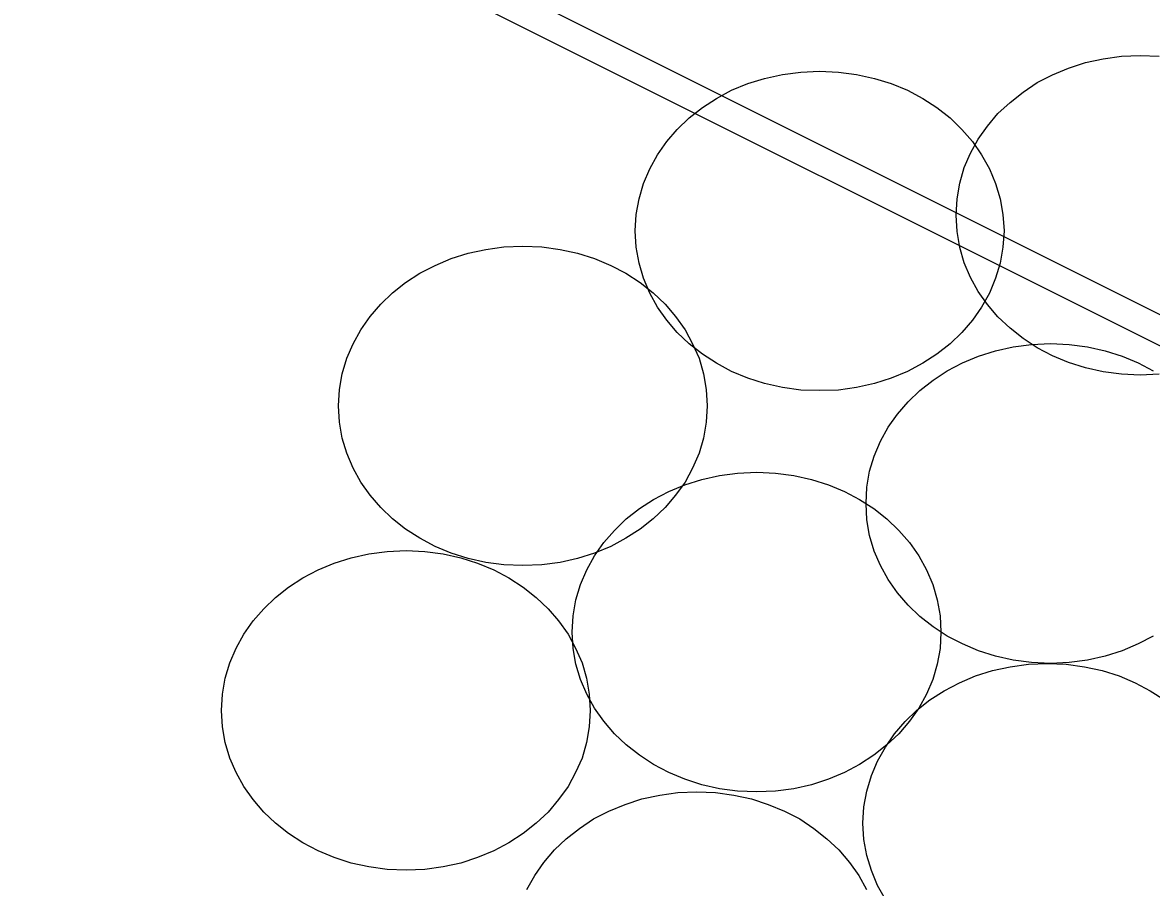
# Model space of a CAD drawing. Extents: x 1578769 to 1579225, y 724002 to 724828.
# Drawn here: x 1578874.584 to 1578875.398, y 724315.729 to 724316.352 of the extents above; entities that cross this region are included whole.
import ezdxf

# ---------------------------------------------------------------- set-up
doc = ezdxf.new("R2010")
doc.units = 0
doc.layers.add('Old_Level_1', color=7, linetype='Continuous')
doc.layers.add('R_Fin Surface', color=7, linetype='Continuous')

msp = doc.modelspace()

# ---------------------------------------------------------------- linework, layer by layer
at = {"layer": 'Old_Level_1'}
for points in [[(1578875.25701, 724316.21313), (1578875.25767, 724316.22495), (1578875.25964, 724316.23633), (1578875.26292, 724316.24749), (1578875.2673, 724316.25799), (1578875.27297, 724316.26805), (1578875.27954, 724316.27745), (1578875.2872, 724316.28642), (1578875.29594, 724316.29451), (1578875.30536, 724316.30196), (1578875.31542, 724316.30874), (1578875.32658, 724316.31442), (1578875.33817, 724316.31924), (1578875.3502, 724316.32317), (1578875.36311, 724316.32601), (1578875.37623, 724316.32778), (1578875.38979, 724316.32842), (1578875.40336, 724316.32778)], [(1578875.25701, 724316.21313), (1578875.25767, 724316.22495), (1578875.25964, 724316.23633), (1578875.26292, 724316.24749), (1578875.2673, 724316.25799), (1578875.27297, 724316.26805), (1578875.27954, 724316.27745), (1578875.2872, 724316.28642), (1578875.29594, 724316.29451), (1578875.30536, 724316.30196), (1578875.31542, 724316.30874), (1578875.32658, 724316.31442), (1578875.33817, 724316.31924), (1578875.3502, 724316.32317), (1578875.36311, 724316.32601), (1578875.37623, 724316.32778), (1578875.38979, 724316.32842), (1578875.40336, 724316.32778)], [(1578875.02557, 724316.20178), (1578875.02644, 724316.21359), (1578875.02842, 724316.22495), (1578875.03169, 724316.23611), (1578875.03607, 724316.24661), (1578875.04176, 724316.25667), (1578875.04833, 724316.2663), (1578875.05598, 724316.27505), (1578875.06451, 724316.28336), (1578875.07413, 724316.2908), (1578875.08419, 724316.29736), (1578875.09513, 724316.30327), (1578875.10694, 724316.30809), (1578875.11898, 724316.3118), (1578875.13188, 724316.31465), (1578875.14501, 724316.31639), (1578875.15858, 724316.31705), (1578875.17213, 724316.31639), (1578875.18526, 724316.31465), (1578875.19816, 724316.3118), (1578875.21019, 724316.30809), (1578875.22201, 724316.30327), (1578875.23294, 724316.29736), (1578875.24301, 724316.2908), (1578875.25263, 724316.28336), (1578875.26116, 724316.27505), (1578875.26883, 724316.2663), (1578875.27539, 724316.25667), (1578875.28107, 724316.24661), (1578875.28544, 724316.23611), (1578875.28872, 724316.22495), (1578875.29069, 724316.21359), (1578875.29157, 724316.20178), (1578875.29069, 724316.19017), (1578875.28872, 724316.17858), (1578875.28544, 724316.16765), (1578875.28107, 724316.15692), (1578875.27539, 724316.14686), (1578875.26883, 724316.13746), (1578875.26116, 724316.12849), (1578875.25263, 724316.1204), (1578875.24301, 724316.11296), (1578875.23294, 724316.10639), (1578875.22201, 724316.10049), (1578875.21019, 724316.09567), (1578875.19816, 724316.09174), (1578875.18526, 724316.0889), (1578875.17213, 724316.08713), (1578875.15858, 724316.08671), (1578875.14501, 724316.08713), (1578875.13188, 724316.0889), (1578875.11898, 724316.09174), (1578875.10694, 724316.09567), (1578875.09513, 724316.10049), (1578875.08419, 724316.10639), (1578875.07413, 724316.11296), (1578875.06451, 724316.1204), (1578875.05598, 724316.12849), (1578875.04833, 724316.13746), (1578875.04176, 724316.14686), (1578875.03607, 724316.15692), (1578875.03169, 724316.16765), (1578875.02842, 724316.17858), (1578875.02644, 724316.19017), (1578875.02557, 724316.20178), (1578875.02557, 724316.20178)], [(1578875.02557, 724316.20178), (1578875.02644, 724316.21359), (1578875.02842, 724316.22495), (1578875.03169, 724316.23611), (1578875.03607, 724316.24661), (1578875.04176, 724316.25667), (1578875.04833, 724316.2663), (1578875.05598, 724316.27505), (1578875.06451, 724316.28336), (1578875.07413, 724316.2908), (1578875.08419, 724316.29736), (1578875.09513, 724316.30327), (1578875.10694, 724316.30809), (1578875.11898, 724316.3118), (1578875.13188, 724316.31465), (1578875.14501, 724316.31639), (1578875.15858, 724316.31705), (1578875.17213, 724316.31639), (1578875.18526, 724316.31465), (1578875.19816, 724316.3118), (1578875.21019, 724316.30809), (1578875.22201, 724316.30327), (1578875.23294, 724316.29736), (1578875.24301, 724316.2908), (1578875.25263, 724316.28336), (1578875.26116, 724316.27505), (1578875.26883, 724316.2663), (1578875.27539, 724316.25667), (1578875.28107, 724316.24661), (1578875.28544, 724316.23611), (1578875.28872, 724316.22495), (1578875.29069, 724316.21359), (1578875.29157, 724316.20178), (1578875.29069, 724316.19017), (1578875.28872, 724316.17858), (1578875.28544, 724316.16765), (1578875.28107, 724316.15692), (1578875.27539, 724316.14686), (1578875.26883, 724316.13746), (1578875.26116, 724316.12849), (1578875.25263, 724316.1204), (1578875.24301, 724316.11296), (1578875.23294, 724316.10639), (1578875.22201, 724316.10049), (1578875.21019, 724316.09567), (1578875.19816, 724316.09174), (1578875.18526, 724316.0889), (1578875.17213, 724316.08713), (1578875.15858, 724316.08671), (1578875.14501, 724316.08713), (1578875.13188, 724316.0889), (1578875.11898, 724316.09174), (1578875.10694, 724316.09567), (1578875.09513, 724316.10049), (1578875.08419, 724316.10639), (1578875.07413, 724316.11296), (1578875.06451, 724316.1204), (1578875.05598, 724316.12849), (1578875.04833, 724316.13746), (1578875.04176, 724316.14686), (1578875.03607, 724316.15692), (1578875.03169, 724316.16765), (1578875.02842, 724316.17858), (1578875.02644, 724316.19017), (1578875.02557, 724316.20178), (1578875.02557, 724316.20178)], [(1578875.40336, 724316.09852), (1578875.38979, 724316.09786), (1578875.37623, 724316.09852), (1578875.36311, 724316.10026), (1578875.3502, 724316.10311), (1578875.33817, 724316.10705), (1578875.32658, 724316.11186), (1578875.31542, 724316.11755), (1578875.30536, 724316.12434), (1578875.29594, 724316.13176), (1578875.2872, 724316.13986), (1578875.27954, 724316.14882), (1578875.27297, 724316.15824), (1578875.2673, 724316.1683), (1578875.26292, 724316.1788), (1578875.25964, 724316.18996), (1578875.25767, 724316.20132), (1578875.25701, 724316.21313), (1578875.25701, 724316.21313)], [(1578875.40336, 724316.09852), (1578875.38979, 724316.09786), (1578875.37623, 724316.09852), (1578875.36311, 724316.10026), (1578875.3502, 724316.10311), (1578875.33817, 724316.10705), (1578875.32658, 724316.11186), (1578875.31542, 724316.11755), (1578875.30536, 724316.12434), (1578875.29594, 724316.13176), (1578875.2872, 724316.13986), (1578875.27954, 724316.14882), (1578875.27297, 724316.15824), (1578875.2673, 724316.1683), (1578875.26292, 724316.1788), (1578875.25964, 724316.18996), (1578875.25767, 724316.20132), (1578875.25701, 724316.21313), (1578875.25701, 724316.21313)], [(1578874.81177, 724316.07568), (1578874.81243, 724316.08749), (1578874.8144, 724316.09885), (1578874.81768, 724316.11001), (1578874.82227, 724316.12051), (1578874.82775, 724316.13057), (1578874.83452, 724316.1402), (1578874.84219, 724316.14895), (1578874.85071, 724316.15726), (1578874.86011, 724316.1647), (1578874.8704, 724316.17126), (1578874.88134, 724316.17695), (1578874.89292, 724316.18199), (1578874.90517, 724316.1857), (1578874.91786, 724316.18855), (1578874.93098, 724316.19029), (1578874.94455, 724316.19095), (1578874.95833, 724316.19029), (1578874.97145, 724316.18855), (1578874.98415, 724316.1857), (1578874.99639, 724316.18199), (1578875.00799, 724316.17695), (1578875.01892, 724316.17126), (1578875.0292, 724316.1647), (1578875.03861, 724316.15726), (1578875.04715, 724316.14895), (1578875.0548, 724316.1402), (1578875.06159, 724316.13057), (1578875.06705, 724316.12051), (1578875.07165, 724316.11001), (1578875.07493, 724316.09885), (1578875.0769, 724316.08749), (1578875.07755, 724316.07568), (1578875.0769, 724316.06386), (1578875.07493, 724316.05248), (1578875.07165, 724316.04155), (1578875.06705, 724316.03082), (1578875.06159, 724316.02076), (1578875.0548, 724316.01136), (1578875.04715, 724316.00239), (1578875.03861, 724315.9943), (1578875.0292, 724315.98685), (1578875.01892, 724315.98029), (1578875.00799, 724315.97439), (1578874.99639, 724315.96957), (1578874.98415, 724315.96564), (1578874.97145, 724315.9628), (1578874.95833, 724315.96103), (1578874.94455, 724315.9606), (1578874.93098, 724315.96103), (1578874.91786, 724315.9628), (1578874.90517, 724315.96564), (1578874.89292, 724315.96957), (1578874.88134, 724315.97439), (1578874.8704, 724315.98029), (1578874.86011, 724315.98685), (1578874.85071, 724315.9943), (1578874.84219, 724316.00239), (1578874.83452, 724316.01136), (1578874.82775, 724316.02076), (1578874.82227, 724316.03082), (1578874.81768, 724316.04155), (1578874.8144, 724316.05248), (1578874.81243, 724316.06386), (1578874.81177, 724316.07568), (1578874.81177, 724316.07568)], [(1578874.81177, 724316.07568), (1578874.81243, 724316.08749), (1578874.8144, 724316.09885), (1578874.81768, 724316.11001), (1578874.82227, 724316.12051), (1578874.82775, 724316.13057), (1578874.83452, 724316.1402), (1578874.84219, 724316.14895), (1578874.85071, 724316.15726), (1578874.86011, 724316.1647), (1578874.8704, 724316.17126), (1578874.88134, 724316.17695), (1578874.89292, 724316.18199), (1578874.90517, 724316.1857), (1578874.91786, 724316.18855), (1578874.93098, 724316.19029), (1578874.94455, 724316.19095), (1578874.95833, 724316.19029), (1578874.97145, 724316.18855), (1578874.98415, 724316.1857), (1578874.99639, 724316.18199), (1578875.00799, 724316.17695), (1578875.01892, 724316.17126), (1578875.0292, 724316.1647), (1578875.03861, 724316.15726), (1578875.04715, 724316.14895), (1578875.0548, 724316.1402), (1578875.06159, 724316.13057), (1578875.06705, 724316.12051), (1578875.07165, 724316.11001), (1578875.07493, 724316.09885), (1578875.0769, 724316.08749), (1578875.07755, 724316.07568), (1578875.0769, 724316.06386), (1578875.07493, 724316.05248), (1578875.07165, 724316.04155), (1578875.06705, 724316.03082), (1578875.06159, 724316.02076), (1578875.0548, 724316.01136), (1578875.04715, 724316.00239), (1578875.03861, 724315.9943), (1578875.0292, 724315.98685), (1578875.01892, 724315.98029), (1578875.00799, 724315.97439), (1578874.99639, 724315.96957), (1578874.98415, 724315.96564), (1578874.97145, 724315.9628), (1578874.95833, 724315.96103), (1578874.94455, 724315.9606), (1578874.93098, 724315.96103), (1578874.91786, 724315.9628), (1578874.90517, 724315.96564), (1578874.89292, 724315.96957), (1578874.88134, 724315.97439), (1578874.8704, 724315.98029), (1578874.86011, 724315.98685), (1578874.85071, 724315.9943), (1578874.84219, 724316.00239), (1578874.83452, 724316.01136), (1578874.82775, 724316.02076), (1578874.82227, 724316.03082), (1578874.81768, 724316.04155), (1578874.8144, 724316.05248), (1578874.81243, 724316.06386), (1578874.81177, 724316.07568), (1578874.81177, 724316.07568)], [(1578875.19205, 724316.00533), (1578875.1927, 724316.01714), (1578875.19467, 724316.02853), (1578875.19795, 724316.03946), (1578875.20255, 724316.05017), (1578875.20801, 724316.06024), (1578875.2148, 724316.06964), (1578875.22244, 724316.07861), (1578875.23097, 724316.08671), (1578875.24038, 724316.09415), (1578875.25066, 724316.10092), (1578875.26161, 724316.10661), (1578875.27319, 724316.11142), (1578875.28544, 724316.11536), (1578875.29813, 724316.11821), (1578875.31148, 724316.11995), (1578875.32505, 724316.12061), (1578875.3386, 724316.11995), (1578875.35172, 724316.11821), (1578875.36442, 724316.11536), (1578875.37666, 724316.11142), (1578875.38826, 724316.10661), (1578875.39919, 724316.10092)], [(1578875.19205, 724316.00533), (1578875.1927, 724316.01714), (1578875.19467, 724316.02853), (1578875.19795, 724316.03946), (1578875.20255, 724316.05017), (1578875.20801, 724316.06024), (1578875.2148, 724316.06964), (1578875.22244, 724316.07861), (1578875.23097, 724316.08671), (1578875.24038, 724316.09415), (1578875.25066, 724316.10092), (1578875.26161, 724316.10661), (1578875.27319, 724316.11142), (1578875.28544, 724316.11536), (1578875.29813, 724316.11821), (1578875.31148, 724316.11995), (1578875.32505, 724316.12061), (1578875.3386, 724316.11995), (1578875.35172, 724316.11821), (1578875.36442, 724316.11536), (1578875.37666, 724316.11142), (1578875.38826, 724316.10661), (1578875.39919, 724316.10092)], [(1578874.98029, 724315.91257), (1578874.98094, 724315.92438), (1578874.98291, 724315.93577), (1578874.98619, 724315.94692), (1578874.99079, 724315.95742), (1578874.99626, 724315.96749), (1578875.00305, 724315.97711), (1578875.01069, 724315.98586), (1578875.01923, 724315.99417), (1578875.02864, 724316.00161), (1578875.03892, 724316.00817), (1578875.04985, 724316.01386), (1578875.06145, 724316.01888), (1578875.07369, 724316.02261), (1578875.08639, 724316.02545), (1578875.09951, 724316.02721), (1578875.1133, 724316.02786), (1578875.12686, 724316.02721), (1578875.13998, 724316.02545), (1578875.15267, 724316.02261), (1578875.16492, 724316.01888), (1578875.17651, 724316.01386), (1578875.18745, 724316.00817), (1578875.19773, 724316.00161), (1578875.20714, 724315.99417), (1578875.21567, 724315.98586), (1578875.22332, 724315.97711), (1578875.23011, 724315.96749), (1578875.23557, 724315.95742), (1578875.24016, 724315.94692), (1578875.24344, 724315.93577), (1578875.24541, 724315.92438), (1578875.24607, 724315.91257), (1578875.24541, 724315.90076), (1578875.24344, 724315.8894), (1578875.24016, 724315.87845), (1578875.23557, 724315.86774), (1578875.23011, 724315.85767), (1578875.22332, 724315.84826), (1578875.21567, 724315.8393), (1578875.20714, 724315.8312), (1578875.19773, 724315.82378), (1578875.18745, 724315.81721), (1578875.17651, 724315.8113), (1578875.16492, 724315.80649), (1578875.15267, 724315.80255), (1578875.13998, 724315.7997), (1578875.12686, 724315.79796), (1578875.1133, 724315.79753), (1578875.09951, 724315.79796), (1578875.08639, 724315.7997), (1578875.07369, 724315.80255), (1578875.06145, 724315.80649), (1578875.04985, 724315.8113), (1578875.03892, 724315.81721), (1578875.02864, 724315.82378), (1578875.01923, 724315.8312), (1578875.01069, 724315.8393), (1578875.00305, 724315.84826), (1578874.99626, 724315.85767), (1578874.99079, 724315.86774), (1578874.98619, 724315.87845), (1578874.98291, 724315.8894), (1578874.98094, 724315.90076), (1578874.98029, 724315.91257), (1578874.98029, 724315.91257)], [(1578874.98029, 724315.91257), (1578874.98094, 724315.92438), (1578874.98291, 724315.93577), (1578874.98619, 724315.94692), (1578874.99079, 724315.95742), (1578874.99626, 724315.96749), (1578875.00305, 724315.97711), (1578875.01069, 724315.98586), (1578875.01923, 724315.99417), (1578875.02864, 724316.00161), (1578875.03892, 724316.00817), (1578875.04985, 724316.01386), (1578875.06145, 724316.01888), (1578875.07369, 724316.02261), (1578875.08639, 724316.02545), (1578875.09951, 724316.02721), (1578875.1133, 724316.02786), (1578875.12686, 724316.02721), (1578875.13998, 724316.02545), (1578875.15267, 724316.02261), (1578875.16492, 724316.01888), (1578875.17651, 724316.01386), (1578875.18745, 724316.00817), (1578875.19773, 724316.00161), (1578875.20714, 724315.99417), (1578875.21567, 724315.98586), (1578875.22332, 724315.97711), (1578875.23011, 724315.96749), (1578875.23557, 724315.95742), (1578875.24016, 724315.94692), (1578875.24344, 724315.93577), (1578875.24541, 724315.92438), (1578875.24607, 724315.91257), (1578875.24541, 724315.90076), (1578875.24344, 724315.8894), (1578875.24016, 724315.87845), (1578875.23557, 724315.86774), (1578875.23011, 724315.85767), (1578875.22332, 724315.84826), (1578875.21567, 724315.8393), (1578875.20714, 724315.8312), (1578875.19773, 724315.82378), (1578875.18745, 724315.81721), (1578875.17651, 724315.8113), (1578875.16492, 724315.80649), (1578875.15267, 724315.80255), (1578875.13998, 724315.7997), (1578875.12686, 724315.79796), (1578875.1133, 724315.79753), (1578875.09951, 724315.79796), (1578875.08639, 724315.7997), (1578875.07369, 724315.80255), (1578875.06145, 724315.80649), (1578875.04985, 724315.8113), (1578875.03892, 724315.81721), (1578875.02864, 724315.82378), (1578875.01923, 724315.8312), (1578875.01069, 724315.8393), (1578875.00305, 724315.84826), (1578874.99626, 724315.85767), (1578874.99079, 724315.86774), (1578874.98619, 724315.87845), (1578874.98291, 724315.8894), (1578874.98094, 724315.90076), (1578874.98029, 724315.91257), (1578874.98029, 724315.91257)], [(1578875.39919, 724315.90974), (1578875.38826, 724315.90405), (1578875.37666, 724315.89902), (1578875.36442, 724315.8953), (1578875.35172, 724315.89246), (1578875.3386, 724315.89071), (1578875.32505, 724315.89005), (1578875.31148, 724315.89071), (1578875.29813, 724315.89246), (1578875.28544, 724315.8953), (1578875.27319, 724315.89902), (1578875.26161, 724315.90405), (1578875.25066, 724315.90974), (1578875.24038, 724315.9163), (1578875.23097, 724315.92374), (1578875.22244, 724315.93205), (1578875.2148, 724315.9408), (1578875.20801, 724315.95042), (1578875.20255, 724315.96049), (1578875.19795, 724315.97099), (1578875.19467, 724315.98213), (1578875.1927, 724315.99352), (1578875.19205, 724316.00533), (1578875.19205, 724316.00533)], [(1578875.39919, 724315.90974), (1578875.38826, 724315.90405), (1578875.37666, 724315.89902), (1578875.36442, 724315.8953), (1578875.35172, 724315.89246), (1578875.3386, 724315.89071), (1578875.32505, 724315.89005), (1578875.31148, 724315.89071), (1578875.29813, 724315.89246), (1578875.28544, 724315.8953), (1578875.27319, 724315.89902), (1578875.26161, 724315.90405), (1578875.25066, 724315.90974), (1578875.24038, 724315.9163), (1578875.23097, 724315.92374), (1578875.22244, 724315.93205), (1578875.2148, 724315.9408), (1578875.20801, 724315.95042), (1578875.20255, 724315.96049), (1578875.19795, 724315.97099), (1578875.19467, 724315.98213), (1578875.1927, 724315.99352), (1578875.19205, 724316.00533), (1578875.19205, 724316.00533)], [(1578874.72742, 724315.85613), (1578874.72808, 724315.86795), (1578874.73005, 724315.87933), (1578874.73333, 724315.89049), (1578874.73792, 724315.90099), (1578874.7434, 724315.91105), (1578874.75017, 724315.92067), (1578874.75784, 724315.92942), (1578874.76636, 724315.93751), (1578874.77576, 724315.94496), (1578874.78605, 724315.95174), (1578874.79698, 724315.95742), (1578874.80857, 724315.96224), (1578874.82084, 724315.96617), (1578874.83351, 724315.96901), (1578874.84686, 724315.97078), (1578874.86042, 724315.97142), (1578874.87398, 724315.97078), (1578874.88711, 724315.96901), (1578874.8998, 724315.96617), (1578874.91205, 724315.96224), (1578874.92364, 724315.95742), (1578874.93457, 724315.95174), (1578874.94485, 724315.94496), (1578874.95426, 724315.93751), (1578874.9628, 724315.92942), (1578874.97044, 724315.92067), (1578874.97723, 724315.91105), (1578874.9827, 724315.90099), (1578874.9873, 724315.89049), (1578874.99058, 724315.87933), (1578874.99255, 724315.86795), (1578874.9932, 724315.85613), (1578874.99255, 724315.84432), (1578874.99058, 724315.83296), (1578874.9873, 724315.8218), (1578874.9827, 724315.8113), (1578874.97723, 724315.80124), (1578874.97044, 724315.79182), (1578874.9628, 724315.78286), (1578874.95426, 724315.77476), (1578874.94485, 724315.76734), (1578874.93457, 724315.76055), (1578874.92364, 724315.75486), (1578874.91205, 724315.75005), (1578874.8998, 724315.74611), (1578874.88711, 724315.74326), (1578874.87398, 724315.74152), (1578874.86042, 724315.74086), (1578874.84686, 724315.74152), (1578874.83351, 724315.74326), (1578874.82084, 724315.74611), (1578874.80857, 724315.75005), (1578874.79698, 724315.75486), (1578874.78605, 724315.76055), (1578874.77576, 724315.76734), (1578874.76636, 724315.77476), (1578874.75784, 724315.78286), (1578874.75017, 724315.79182), (1578874.7434, 724315.80124), (1578874.73792, 724315.8113), (1578874.73333, 724315.8218), (1578874.73005, 724315.83296), (1578874.72808, 724315.84432), (1578874.72742, 724315.85613), (1578874.72742, 724315.85613)], [(1578874.72742, 724315.85613), (1578874.72808, 724315.86795), (1578874.73005, 724315.87933), (1578874.73333, 724315.89049), (1578874.73792, 724315.90099), (1578874.7434, 724315.91105), (1578874.75017, 724315.92067), (1578874.75784, 724315.92942), (1578874.76636, 724315.93751), (1578874.77576, 724315.94496), (1578874.78605, 724315.95174), (1578874.79698, 724315.95742), (1578874.80857, 724315.96224), (1578874.82084, 724315.96617), (1578874.83351, 724315.96901), (1578874.84686, 724315.97078), (1578874.86042, 724315.97142), (1578874.87398, 724315.97078), (1578874.88711, 724315.96901), (1578874.8998, 724315.96617), (1578874.91205, 724315.96224), (1578874.92364, 724315.95742), (1578874.93457, 724315.95174), (1578874.94485, 724315.94496), (1578874.95426, 724315.93751), (1578874.9628, 724315.92942), (1578874.97044, 724315.92067), (1578874.97723, 724315.91105), (1578874.9827, 724315.90099), (1578874.9873, 724315.89049), (1578874.99058, 724315.87933), (1578874.99255, 724315.86795), (1578874.9932, 724315.85613), (1578874.99255, 724315.84432), (1578874.99058, 724315.83296), (1578874.9873, 724315.8218), (1578874.9827, 724315.8113), (1578874.97723, 724315.80124), (1578874.97044, 724315.79182), (1578874.9628, 724315.78286), (1578874.95426, 724315.77476), (1578874.94485, 724315.76734), (1578874.93457, 724315.76055), (1578874.92364, 724315.75486), (1578874.91205, 724315.75005), (1578874.8998, 724315.74611), (1578874.88711, 724315.74326), (1578874.87398, 724315.74152), (1578874.86042, 724315.74086), (1578874.84686, 724315.74152), (1578874.83351, 724315.74326), (1578874.82084, 724315.74611), (1578874.80857, 724315.75005), (1578874.79698, 724315.75486), (1578874.78605, 724315.76055), (1578874.77576, 724315.76734), (1578874.76636, 724315.77476), (1578874.75784, 724315.78286), (1578874.75017, 724315.79182), (1578874.7434, 724315.80124), (1578874.73792, 724315.8113), (1578874.73333, 724315.8218), (1578874.73005, 724315.83296), (1578874.72808, 724315.84432), (1578874.72742, 724315.85613), (1578874.72742, 724315.85613)], [(1578875.18986, 724315.77476), (1578875.19051, 724315.78657), (1578875.1927, 724315.79796), (1578875.19598, 724315.80911), (1578875.20036, 724315.81961), (1578875.20604, 724315.82967), (1578875.2126, 724315.8393), (1578875.22026, 724315.84805), (1578875.2288, 724315.85636), (1578875.23819, 724315.8638), (1578875.24848, 724315.87036), (1578875.25942, 724315.87605), (1578875.27101, 724315.88107), (1578875.28326, 724315.8848), (1578875.29594, 724315.88763), (1578875.3093, 724315.8894), (1578875.32285, 724315.89005), (1578875.33642, 724315.8894), (1578875.34955, 724315.88763), (1578875.36222, 724315.8848), (1578875.37448, 724315.88107), (1578875.38607, 724315.87605), (1578875.39701, 724315.87036), (1578875.4073, 724315.8638)], [(1578875.18986, 724315.77476), (1578875.19051, 724315.78657), (1578875.1927, 724315.79796), (1578875.19598, 724315.80911), (1578875.20036, 724315.81961), (1578875.20604, 724315.82967), (1578875.2126, 724315.8393), (1578875.22026, 724315.84805), (1578875.2288, 724315.85636), (1578875.23819, 724315.8638), (1578875.24848, 724315.87036), (1578875.25942, 724315.87605), (1578875.27101, 724315.88107), (1578875.28326, 724315.8848), (1578875.29594, 724315.88763), (1578875.3093, 724315.8894), (1578875.32285, 724315.89005), (1578875.33642, 724315.8894), (1578875.34955, 724315.88763), (1578875.36222, 724315.8848), (1578875.37448, 724315.88107), (1578875.38607, 724315.87605), (1578875.39701, 724315.87036), (1578875.4073, 724315.8638)], [(1578874.94747, 724315.72708), (1578874.95317, 724315.73715), (1578874.95973, 724315.74655), (1578874.96738, 724315.75553), (1578874.97592, 724315.76361), (1578874.98554, 724315.77105), (1578874.99561, 724315.77784), (1578875.00654, 724315.78352), (1578875.01835, 724315.78834), (1578875.03038, 724315.79228), (1578875.04329, 724315.79511), (1578875.05641, 724315.79686), (1578875.06998, 724315.79753), (1578875.08355, 724315.79686), (1578875.09667, 724315.79511), (1578875.10957, 724315.79228), (1578875.12161, 724315.78834), (1578875.13319, 724315.78352), (1578875.14435, 724315.77784), (1578875.15442, 724315.77105), (1578875.16383, 724315.76361), (1578875.17257, 724315.75553), (1578875.18023, 724315.74655), (1578875.1868, 724315.73715), (1578875.19248, 724315.72708)], [(1578874.94747, 724315.72708), (1578874.95317, 724315.73715), (1578874.95973, 724315.74655), (1578874.96738, 724315.75553), (1578874.97592, 724315.76361), (1578874.98554, 724315.77105), (1578874.99561, 724315.77784), (1578875.00654, 724315.78352), (1578875.01835, 724315.78834), (1578875.03038, 724315.79228), (1578875.04329, 724315.79511), (1578875.05641, 724315.79686), (1578875.06998, 724315.79753), (1578875.08355, 724315.79686), (1578875.09667, 724315.79511), (1578875.10957, 724315.79228), (1578875.12161, 724315.78834), (1578875.13319, 724315.78352), (1578875.14435, 724315.77784), (1578875.15442, 724315.77105), (1578875.16383, 724315.76361), (1578875.17257, 724315.75553), (1578875.18023, 724315.74655), (1578875.1868, 724315.73715), (1578875.19248, 724315.72708)], [(1578875.20604, 724315.71986), (1578875.20036, 724315.72992), (1578875.19598, 724315.74063), (1578875.1927, 724315.75159), (1578875.19051, 724315.76295), (1578875.18986, 724315.77476), (1578875.18986, 724315.77476)], [(1578875.20604, 724315.71986), (1578875.20036, 724315.72992), (1578875.19598, 724315.74063), (1578875.1927, 724315.75159), (1578875.19051, 724315.76295), (1578875.18986, 724315.77476), (1578875.18986, 724315.77476)]]:
    msp.add_lwpolyline(points, dxfattribs=at)
at = {"layer": 'R_Fin Surface'}
for p, q in [((1578875.4602, 724316.11325), (1578869.40983, 724319.13843)), ((1578869.40511, 724319.11843), (1578875.45548, 724316.09325)), ((1578869.40511, 724319.11843), (1578875.45548, 724316.09325))]:
    msp.add_line(p, q, dxfattribs=at)

doc.saveas('drawing.dxf')
